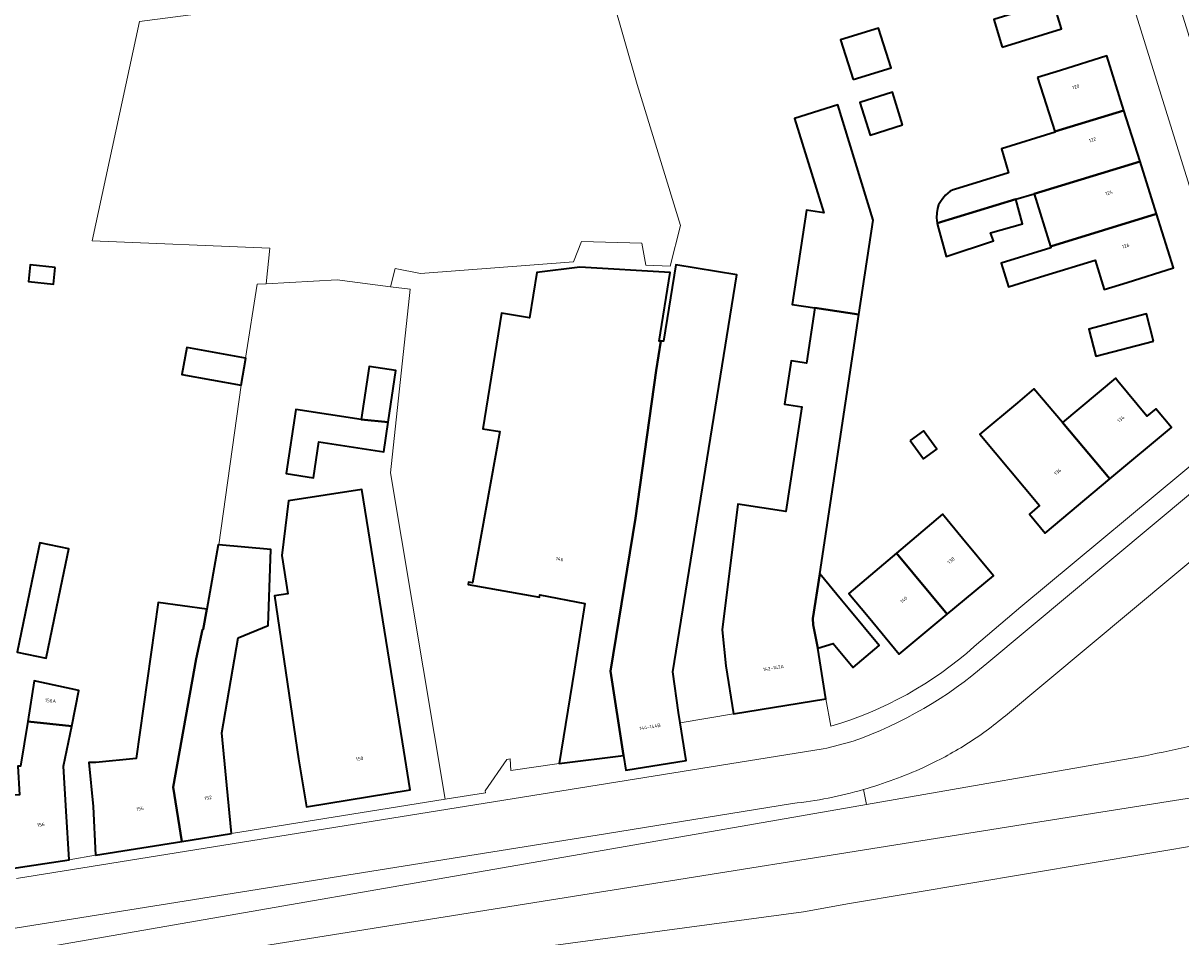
# Model space of a CAD drawing. Header units: metres. Extents: x 197700 to 204338, y 317132 to 325229.
# Tile 379 of 656: x 200348 to 200467, y 319636 to 319730. Entities that reach past the tile are written whole.
import ezdxf
from ezdxf.enums import TextEntityAlignment as Align

# ---------------------------------------------------------------- set-up
doc = ezdxf.new("R2010")
doc.units = ezdxf.units.M
for name, color, linetype, lineweight in [('B-WE-GR-GRAS-GV', 60, 'Continuous', 13), ('B-WE-IE-TERREINAFSCHEIDING_KUNSTMATIG_HEKWERK-G', 20, 'IE-TERREINAFSCHEIDING-KUNSTMATIG', 18), ('B-WE-OG-BEBOUWING-GV', 7, 'Continuous', 35), ('B-WE-OG-BEBOUWING-T18', 10, 'Continuous', 18), ('B-WE-OG-TERREIN_CULTUURSCHEIDING-GV', 7, 'Continuous', 18), ('B-WE-OG-TERREIN_ERF-GV', 7, 'Continuous', 18), ('B-WE-VH-VERHARDING_ASFALT-GV', 252, 'Continuous', 18), ('B-WE-VH-VERHARDING_TEGEL-GV', 252, 'Continuous', 18)]:
    doc.layers.add(name, color=color, linetype=linetype, lineweight=lineweight)
doc.styles.add('NLCS-ISO-M200-T18', font='NLCS-ISO.ttf', dxfattribs={"height": 0.36})
doc.linetypes.add('IE-TERREINAFSCHEIDING-KUNSTMATIG', pattern='A,4,[82,NLCS.SHX,S=0.75,R=90,X=0,Y=0],4,-2', length=10)

msp = doc.modelspace()

# ---------------------------------------------------------------- linework, layer by layer
at = {"layer": 'B-WE-GR-GRAS-GV'}
msp.add_lwpolyline([(200373.16, 319703.569), (200380.458, 319703.98), (200385.95, 319703.273), (200386.419, 319705.145), (200389.014, 319704.643), (200404.753, 319705.815), (200405.59, 319707.908), (200411.785, 319707.74), (200412.203, 319705.48), (200414.715, 319705.396), (200415.766, 319709.549), (200411.301, 319724.06), (200407.371, 319737.822), (200398.474, 319735.45), (200391.274, 319734.613), (200375.703, 319732.562), (200360.132, 319730.511), (200355.276, 319707.992), (200373.526, 319707.238)], close=True, dxfattribs=at)
at = {"layer": 'B-WE-IE-TERREINAFSCHEIDING_KUNSTMATIG_HEKWERK-G'}
for points in [[(200371.015, 319695.927), (200372.247, 319703.518), (200373.16, 319703.569)], [(200373.16, 319703.569), (200380.458, 319703.98), (200385.95, 319703.273)], [(200385.95, 319703.273), (200387.962, 319703.014), (200385.941, 319684.14), (200391.573, 319650.597)], [(200368.28, 319676.728), (200370.573, 319693.167)]]:
    msp.add_lwpolyline(points, dxfattribs=at)
at = {"layer": 'B-WE-OG-BEBOUWING-GV'}
for points in [[(200448.851, 319727.89), (200454.95, 319729.784), (200454.066, 319732.588), (200457.504, 319733.656), (200455.753, 319739.293), (200448.577, 319737.088), (200450.309, 319731.437), (200447.987, 319730.725)], [(200433.508, 319724.552), (200437.412, 319725.778), (200436.132, 319729.857), (200432.228, 319728.632)], [(200452.469, 319724.765), (200454.247, 319719.23), (200461.362, 319721.394), (200459.601, 319727.004), (200454.83, 319725.506)], [(200438.604, 319719.91), (200437.553, 319723.259), (200434.197, 319722.206), (200435.248, 319718.857)], [(200429.575, 319701.101), (200434.114, 319700.413), (200435.582, 319710.103), (200431.953, 319721.951), (200427.483, 319720.546), (200430.499, 319710.873), (200428.721, 319711.143), (200427.252, 319701.454)], [(200442.143, 319709.786), (200450.227, 319712.261), (200452.116, 319712.826), (200452.124, 319712.799), (200463.017, 319716.123), (200461.362, 319721.394), (200454.247, 319719.23), (200454.277, 319719.136), (200448.758, 319717.432), (200449.473, 319714.969), (200443.948, 319713.262), (200443.789, 319713.211), (200443.497, 319713.078), (200443.239, 319712.899), (200443.006, 319712.661), (200442.734, 319712.348), (200442.486, 319711.994), (200442.295, 319711.681), (200442.184, 319711.313), (200442.103, 319710.879), (200442.084, 319710.364)], [(200464.696, 319710.773), (200463.017, 319716.123), (200452.124, 319712.799), (200453.813, 319707.404)], [(200450.227, 319712.261), (200442.143, 319709.786), (200442.192, 319709.623), (200443.087, 319706.366), (200447.94, 319707.989), (200447.62, 319708.814), (200450.917, 319709.726)], [(200464.696, 319710.773), (200453.813, 319707.404), (200453.853, 319707.277), (200448.738, 319705.702), (200449.49, 319703.261), (200453.221, 319704.41), (200458.405, 319706.007), (200459.337, 319702.982), (200461.675, 319703.716), (200466.442, 319705.212)], [(200351.461, 319705.24), (200348.904, 319705.505), (200348.727, 319703.798), (200351.284, 319703.533)], [(200415.555, 319659.522), (200414.987, 319663.706), (200421.561, 319704.507), (200415.274, 319705.52), (200414.006, 319697.656), (200413.746, 319697.671), (200413.266, 319694.673), (200411.118, 319679.494), (200408.563, 319663.757), (200409.895, 319655.078), (200410.144, 319653.595), (200416.357, 319654.586), (200415.731, 319658.436)], [(200409.895, 319655.078), (200408.563, 319663.757), (200411.118, 319679.494), (200413.266, 319694.673), (200413.746, 319697.671), (200413.58, 319697.681), (200414.714, 319704.722), (200405.422, 319705.282), (200400.975, 319704.714), (200400.228, 319700.078), (200397.34, 319700.544), (200395.426, 319688.665), (200397.173, 319688.383), (200395.27, 319677.762), (200394.388, 319672.84), (200393.974, 319672.914), (200393.932, 319672.678), (200401.249, 319671.367), (200401.288, 319671.596), (200405.935, 319670.713), (200404.82, 319663.747), (200403.285, 319654.284)], [(200429.865, 319666.12), (200429.39, 319668.53), (200429.379, 319669.163), (200430.074, 319673.752), (200434.114, 319700.413), (200429.575, 319701.101), (200428.713, 319695.416), (200427.131, 319695.656), (200426.457, 319691.207), (200428.227, 319690.939), (200426.596, 319680.176), (200421.65, 319680.926), (200420.055, 319668.018), (200420.42, 319664.317), (200421.215, 319659.381), (200430.703, 319660.907)], [(200464.405, 319697.674), (200463.674, 319700.465), (200457.751, 319698.913), (200458.482, 319696.121)], [(200370.573, 319693.167), (200371.066, 319695.918), (200371.015, 319695.927), (200364.993, 319697.006), (200364.5, 319694.255)], [(200382.92, 319689.625), (200385.699, 319689.358), (200386.494, 319694.658), (200383.736, 319695.072)], [(200459.918, 319683.515), (200466.246, 319688.793), (200464.633, 319690.728), (200463.719, 319689.966), (200460.728, 319693.553), (200460.476, 319693.858), (200455.034, 319689.302)], [(200455.034, 319689.302), (200452.108, 319692.767), (200450.401, 319691.329), (200446.537, 319688.099), (200452.671, 319680.776), (200451.632, 319679.887), (200453.246, 319677.951), (200459.918, 319683.515)], [(200385.699, 319689.358), (200382.92, 319689.625), (200376.19, 319690.633), (200375.204, 319684.06), (200378.018, 319683.638), (200378.569, 319687.316), (200385.243, 319686.315)], [(200439.368, 319687.472), (200440.733, 319685.586), (200442.115, 319686.586), (200440.75, 319688.473)], [(200387.173, 319656.496), (200382.991, 319682.437), (200375.443, 319681.253), (200374.764, 319675.648), (200375.382, 319671.701), (200374.004, 319671.485), (200376.489, 319654.762), (200377.29, 319649.827), (200387.974, 319651.561)], [(200444.756, 319677.4), (200442.693, 319679.888), (200437.972, 319675.888), (200443.186, 319669.602), (200447.947, 319673.551)], [(200349.235, 319673.817), (200347.55, 319665.708), (200350.535, 319665.089), (200352.22, 319673.196), (200352.873, 319676.339), (200349.888, 319676.959)], [(200369.605, 319647.075), (200369.12, 319652.052), (200368.597, 319657.416), (200370.262, 319667.192), (200373.364, 319668.447), (200373.646, 319676.247), (200368.28, 319676.728), (200368.209, 319676.735), (200367.043, 319670.116), (200366.675, 319668.03), (200366.594, 319668.042), (200365.952, 319665.014), (200363.59, 319651.852), (200364.488, 319646.265)], [(200437.972, 319675.888), (200433.083, 319671.744), (200435.06, 319669.36), (200438.252, 319665.511), (200443.186, 319669.602)], [(200429.39, 319668.53), (200429.865, 319666.12), (200431.459, 319666.604), (200433.507, 319664.146), (200436.204, 319666.392), (200433.004, 319670.234), (200432.326, 319671.048), (200430.074, 319673.752), (200429.379, 319669.163)], [(200355.614, 319644.859), (200364.488, 319646.265), (200363.59, 319651.852), (200365.952, 319665.014), (200366.594, 319668.042), (200366.675, 319668.03), (200367.043, 319670.116), (200362.049, 319670.824), (200359.775, 319654.788), (200355.64, 319654.385), (200354.917, 319654.36), (200355.351, 319649.852)], [(200348.633, 319658.585), (200353.16, 319658.114), (200353.9, 319661.787), (200349.293, 319662.772)], [(200348.633, 319658.585), (200347.907, 319653.985), (200347.623, 319653.98), (200347.798, 319651.059), (200345.644, 319650.9), (200346.025, 319648.388), (200346.661, 319644.189), (200346.774, 319643.444), (200352.884, 319644.371), (200352.598, 319649.363), (200352.332, 319654.007), (200353.16, 319658.114)]]:
    msp.add_lwpolyline(points, close=True, dxfattribs=at)
at = {"layer": 'B-WE-OG-TERREIN_CULTUURSCHEIDING-GV'}
for points in [[(200473.294, 319657.437), (200474.22, 319657.733), (200470.731, 319677.146), (200449.167, 319659.183)], [(200434.872, 319650.068), (200463.563, 319655.072)], [(200408.042, 319647.027), (200343.24, 319636.701), (200343.594, 319634.21), (200416.589, 319646.88), (200434.872, 319650.068), (200434.568, 319651.593)], [(200434.568, 319651.593), (200434.872, 319650.068)], [(200427.287, 319650.155), (200408.042, 319647.027)], [(200469.957, 319646.056), (200433.142, 319639.893), (200428.421, 319639.024), (200348.381, 319628.273), (200343.64, 319627.488), (200344.383, 319622.619)]]:
    msp.add_lwpolyline(points, dxfattribs=at)
for points in [[(200449.167, 319659.183, -0.0351468), (200445.114, 319656.213)], [(200463.563, 319655.072, 0.0233707), (200473.294, 319657.437)], [(200445.114, 319656.213, -0.0304285), (200440.736, 319653.86)], [(200440.736, 319653.86, -0.0369377), (200434.568, 319651.593)], [(200434.568, 319651.593, -0.0417776), (200427.287, 319650.155)]]:
    msp.add_lwpolyline(points, format="xyb", dxfattribs=at)
at = {"layer": 'B-WE-OG-TERREIN_ERF-GV'}
for points in [[(200470.013, 319707.427), (200449.08, 319774.724), (200447.438, 319777.251), (200446.378, 319778.413), (200445.985, 319778.654), (200445.217, 319779.124), (200444.441, 319779.357), (200440.887, 319779.971), (200419.3, 319773.434), (200416.1, 319772.559), (200412.853, 319771.52), (200406.192, 319769.472), (200400.635, 319767.669), (200386.666, 319763.844), (200383.342, 319763.114), (200379.406, 319762.572), (200373.156, 319761.605), (200366.412, 319760.937), (200358.962, 319760.386), (200353.552, 319760.303), (200349.196, 319760.312), (200344.793, 319760.578)], [(200347.907, 319653.985), (200348.633, 319658.585), (200349.293, 319662.772), (200353.9, 319661.787), (200353.16, 319658.114), (200352.332, 319654.007), (200352.598, 319649.363), (200352.884, 319644.371), (200355.614, 319644.859), (200355.351, 319649.852), (200354.917, 319654.36), (200355.64, 319654.385), (200359.775, 319654.788), (200362.049, 319670.824), (200367.043, 319670.116), (200368.209, 319676.735), (200368.28, 319676.728), (200373.646, 319676.247), (200373.364, 319668.447), (200370.262, 319667.192), (200368.597, 319657.416), (200369.12, 319652.052), (200369.605, 319647.075), (200391.573, 319650.597), (200395.719, 319651.262), (200395.679, 319651.458), (200397.908, 319654.68), (200398.242, 319654.742), (200398.306, 319653.551), (200403.285, 319654.284), (200404.82, 319663.747), (200405.935, 319670.713), (200401.288, 319671.596), (200401.249, 319671.367), (200393.932, 319672.678), (200393.974, 319672.914), (200394.388, 319672.84), (200395.27, 319677.762), (200397.173, 319688.383), (200395.426, 319688.665), (200397.34, 319700.544), (200400.228, 319700.078), (200400.975, 319704.714), (200405.422, 319705.282), (200414.714, 319704.722), (200413.58, 319697.681), (200413.746, 319697.671), (200414.006, 319697.656), (200415.274, 319705.52), (200421.561, 319704.507), (200414.987, 319663.706), (200415.555, 319659.522), (200415.731, 319658.436), (200421.215, 319659.381), (200420.42, 319664.317), (200420.055, 319668.018), (200421.65, 319680.926), (200426.596, 319680.176), (200428.227, 319690.939), (200426.457, 319691.207), (200427.131, 319695.656), (200428.713, 319695.416), (200429.575, 319701.101), (200427.252, 319701.454), (200428.721, 319711.143), (200430.499, 319710.873), (200427.483, 319720.546), (200431.953, 319721.951), (200435.582, 319710.103), (200434.114, 319700.413), (200430.074, 319673.752), (200432.326, 319671.048), (200433.004, 319670.234), (200436.204, 319666.392), (200433.507, 319664.146), (200431.459, 319666.604), (200429.865, 319666.12), (200430.703, 319660.907), (200431.234, 319658.113)], [(200445.957, 319666.289), (200450.748, 319670.354), (200470.06, 319686.407), (200470.456, 319685.828)]]:
    msp.add_lwpolyline(points, dxfattribs=at)
for points in [[(200452.446, 319749.938), (200454.11, 319744.581), (200455.753, 319739.293), (200457.504, 319733.656), (200454.066, 319732.588), (200454.95, 319729.784), (200448.851, 319727.89), (200447.987, 319730.725), (200450.309, 319731.437), (200448.577, 319737.088), (200446.987, 319742.307), (200446.957, 319742.405), (200443.826, 319741.451), (200442.189, 319746.821), (200439.588, 319746.03), (200439.541, 319746.183), (200438.355, 319745.821), (200437.036, 319750.146), (200439.959, 319751.037), (200440.352, 319749.748), (200444.307, 319750.954), (200443.591, 319753.294), (200445.941, 319754.024), (200450.716, 319755.507)], [(200385.95, 319703.273), (200380.458, 319703.98), (200373.16, 319703.569), (200373.526, 319707.238), (200355.276, 319707.992), (200360.132, 319730.511), (200375.703, 319732.562), (200391.274, 319734.613), (200398.474, 319735.45), (200407.371, 319737.822), (200411.301, 319724.06), (200415.766, 319709.549), (200414.715, 319705.396), (200412.203, 319705.48), (200411.785, 319707.74), (200405.59, 319707.908), (200404.753, 319705.815), (200389.014, 319704.643), (200386.419, 319705.145)], [(200433.508, 319724.552), (200432.228, 319728.632), (200436.132, 319729.857), (200437.412, 319725.778)], [(200454.247, 319719.23), (200452.469, 319724.765), (200454.83, 319725.506), (200459.601, 319727.004), (200461.362, 319721.394), (200463.017, 319716.123), (200464.696, 319710.773), (200466.442, 319705.212), (200461.675, 319703.716), (200459.337, 319702.982), (200458.405, 319706.007), (200453.221, 319704.41), (200449.49, 319703.261), (200448.738, 319705.702), (200453.853, 319707.277), (200453.813, 319707.404), (200452.124, 319712.799), (200452.116, 319712.826), (200450.227, 319712.261), (200450.917, 319709.726), (200447.62, 319708.814), (200447.94, 319707.989), (200443.087, 319706.366), (200442.192, 319709.623), (200442.143, 319709.786), (200442.084, 319710.364), (200442.103, 319710.879), (200442.184, 319711.313), (200442.295, 319711.681), (200442.486, 319711.994), (200442.734, 319712.348), (200443.006, 319712.661), (200443.239, 319712.899), (200443.497, 319713.078), (200443.789, 319713.211), (200443.948, 319713.262), (200449.473, 319714.969), (200448.758, 319717.432), (200454.277, 319719.136)], [(200438.604, 319719.91), (200435.248, 319718.857), (200434.197, 319722.206), (200437.553, 319723.259)], [(200351.461, 319705.24), (200351.284, 319703.533), (200348.727, 319703.798), (200348.904, 319705.505)], [(200464.405, 319697.674), (200458.482, 319696.121), (200457.751, 319698.913), (200463.674, 319700.465)], [(200371.015, 319695.927), (200371.066, 319695.918), (200370.573, 319693.167), (200364.5, 319694.255), (200364.993, 319697.006)], [(200382.92, 319689.625), (200383.736, 319695.072), (200386.494, 319694.658), (200385.699, 319689.358), (200385.243, 319686.315), (200378.569, 319687.316), (200378.018, 319683.638), (200375.204, 319684.06), (200376.19, 319690.633)], [(200452.108, 319692.767), (200455.034, 319689.302), (200460.476, 319693.858), (200460.728, 319693.553), (200463.719, 319689.966), (200464.633, 319690.728), (200466.246, 319688.793), (200459.918, 319683.515), (200453.246, 319677.951), (200451.632, 319679.887), (200452.671, 319680.776), (200446.537, 319688.099), (200450.401, 319691.329)], [(200442.115, 319686.586), (200440.733, 319685.586), (200439.368, 319687.472), (200440.75, 319688.473)], [(200376.489, 319654.762), (200374.004, 319671.485), (200375.382, 319671.701), (200374.764, 319675.648), (200375.443, 319681.253), (200382.991, 319682.437), (200387.173, 319656.496), (200387.974, 319651.561), (200377.29, 319649.827)], [(200442.693, 319679.888), (200444.756, 319677.4), (200447.947, 319673.551), (200443.186, 319669.602), (200438.252, 319665.511), (200435.06, 319669.36), (200433.083, 319671.744), (200437.972, 319675.888)], [(200352.22, 319673.196), (200350.535, 319665.089), (200347.55, 319665.708), (200349.235, 319673.817), (200349.888, 319676.959), (200352.873, 319676.339)]]:
    msp.add_lwpolyline(points, close=True, dxfattribs=at)
msp.add_lwpolyline([(200431.234, 319658.113, 0.1125171), (200445.957, 319666.289)], format="xyb", dxfattribs=at)
at = {"layer": 'B-WE-VH-VERHARDING_ASFALT-GV'}
for points in [[(200449.167, 319659.183), (200470.731, 319677.146), (200472.511, 319678.629), (200474.917, 319680.633), (200472.753, 319685.804), (200447.265, 319664.562)], [(200430.42, 319655.76), (200347.489, 319642.433)], [(200463.563, 319655.072), (200434.872, 319650.068), (200416.589, 319646.88), (200343.594, 319634.21), (200340.805, 319633.726), (200233.304, 319616.381)], [(200470.674, 319651.107), (200452.696, 319648.258), (200341.97, 319630.611)], [(200341.97, 319630.611), (200452.696, 319648.258), (200470.674, 319651.107)], [(200219.766, 319619.008), (200225.997, 319620.053), (200340.369, 319636.293), (200343.24, 319636.701), (200408.042, 319647.027), (200427.287, 319650.155)], [(200232.646, 319609.62), (200320.566, 319623.783), (200341.725, 319627.202), (200343.64, 319627.488), (200348.381, 319628.273), (200428.421, 319639.024), (200433.142, 319639.893), (200469.957, 319646.056)]]:
    msp.add_lwpolyline(points, dxfattribs=at)
for points in [[(200447.265, 319664.562, -0.0943699), (200433.518, 319656.573)], [(200445.114, 319656.213, 0.0351468), (200449.167, 319659.183)], [(200473.294, 319657.437, -0.0233707), (200463.563, 319655.072)], [(200433.518, 319656.573, -0.0193725), (200430.42, 319655.76)], [(200440.736, 319653.86, 0.0304285), (200445.114, 319656.213)], [(200434.568, 319651.593, 0.0369377), (200440.736, 319653.86)], [(200427.287, 319650.155, 0.0417776), (200434.568, 319651.593)]]:
    msp.add_lwpolyline(points, format="xyb", dxfattribs=at)
at = {"layer": 'B-WE-VH-VERHARDING_TEGEL-GV'}
for points in [[(200478.507, 319695.609), (200473.762, 319710.838), (200472.985, 319713.163), (200452.7, 319778.292), (200450.546, 319785.182), (200443.737, 319787.324), (200444.832, 319783.101), (200445.985, 319778.654), (200446.378, 319778.413), (200447.438, 319777.251), (200449.08, 319774.724), (200470.013, 319707.427), (200471.319, 319703.278), (200471.831, 319703.386), (200473.367, 319698.687), (200473.736, 319698.773), (200475.213, 319693.812), (200474.802, 319693.778), (200474.803, 319692.872), (200475.275, 319692.883)], [(200470.456, 319685.828), (200470.06, 319686.407), (200450.748, 319670.354), (200445.957, 319666.289)], [(200447.265, 319664.562), (200472.753, 319685.804)], [(200431.234, 319658.113), (200430.703, 319660.907), (200421.215, 319659.381), (200415.731, 319658.436), (200416.357, 319654.586), (200410.144, 319653.595), (200409.895, 319655.078), (200403.285, 319654.284), (200398.306, 319653.551), (200398.242, 319654.742), (200397.908, 319654.68), (200395.679, 319651.458), (200395.719, 319651.262), (200391.573, 319650.597), (200369.605, 319647.075), (200364.488, 319646.265), (200355.614, 319644.859), (200352.884, 319644.371), (200346.774, 319643.444), (200346.934, 319642.342)], [(200347.489, 319642.433), (200430.42, 319655.76)]]:
    msp.add_lwpolyline(points, dxfattribs=at)
for points in [[(200445.957, 319666.289, -0.1125171), (200431.234, 319658.113)], [(200433.518, 319656.573, 0.0943699), (200447.265, 319664.562)], [(200430.42, 319655.76, 0.0193725), (200433.518, 319656.573)]]:
    msp.add_lwpolyline(points, format="xyb", dxfattribs=at)

# ---------------------------------------------------------------- texts
at = {"layer": 'B-WE-OG-BEBOUWING-T18', "style": 'NLCS-ISO-M200-T18'}
for s, rotation, p in [('120', 17.4, (200456.408, 319723.819)), ('122', 17.4, (200458.119, 319718.37)), ('124', 17.4, (200459.829, 319712.923)), ('126', 17.4, (200461.541, 319707.469)), ('134', 39.8, (200461.048, 319689.666)), ('136', 39.8, (200454.543, 319684.241)), ('146', 349.3, (200403.339, 319675.278)), ('138', 39.6, (200443.585, 319675.13)), ('140', 39.6, (200438.717, 319671.093)), ('142-142A', 9.1, (200425.324, 319664.093)), ('156A', 354.1, (200350.981, 319660.717)), ('144-144B', 9.1, (200412.62, 319658.041)), ('150', 9.2, (200382.754, 319654.766)), ('152', 9, (200367.185, 319650.742)), ('154', 9, (200360.188, 319649.634)), ('156', 8.6, (200349.985, 319647.977))]:
    msp.add_text(s, height=0.36, rotation=rotation, dxfattribs=at).set_placement(p, align=Align.MIDDLE)

doc.saveas('drawing.dxf')
